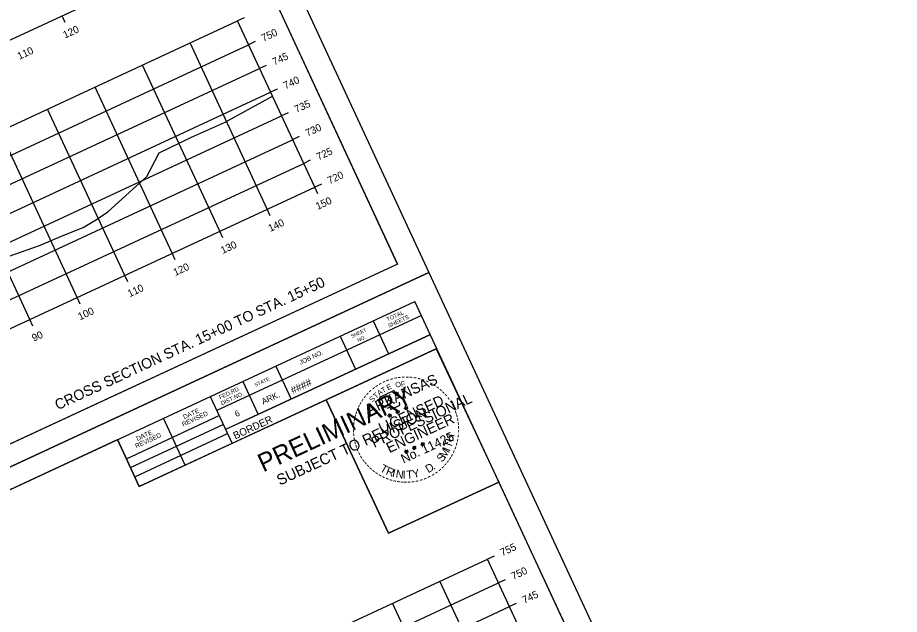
# Model space of a CAD drawing. Extents: x 1354696 to 1366163, y 660729 to 670380.
# Drawn here: x 1358996.6 to 1359165, y 665980.8 to 666094.8 of the extents above; entities that cross this region are included whole.
import ezdxf

# ---------------------------------------------------------------- set-up
doc = ezdxf.new("R2010")
doc.units = 0
for name, color, linetype in [('R_Axis', 7, 'Continuous'), ('R_Axis Annot', 7, 'Continuous'), ('R_Border', 7, 'Continuous'), ('R_Border PE', 7, 'Continuous'), ('R_Border Prem', 7, 'Continuous'), ('R_Draft', 7, 'Continuous'), ('R_Exist Surface', 7, 'Continuous'), ('R_Grid', 7, 'Continuous'), ('R_No Plot', 7, 'Continuous')]:
    doc.layers.add(name, color=color, linetype=linetype)

msp = doc.modelspace()

# ---------------------------------------------------------------- linework, layer by layer
at = {"layer": 'R_Axis'}
for p, q in [((1358760.18, 665981.39), (1359032.28, 666107.72)), ((1359005.66, 666093.82), (1359005.07, 666095.09)), ((1359039.87, 666094.71), (1359038.6, 666094.12)), ((1359053.34, 666062.37), (1359038.6, 666094.12)), ((1359041.97, 666090.17), (1359040.7, 666089.58)), ((1359044.08, 666085.64), (1359042.81, 666085.05)), ((1359046.18, 666081.1), (1359044.91, 666080.51)), ((1359048.29, 666076.57), (1359047.02, 666075.98)), ((1359050.39, 666072.03), (1359049.12, 666071.44)), ((1359052.5, 666067.5), (1359051.23, 666066.91)), ((1358781.23, 665936.04), (1359053.34, 666062.37)), ((1359054.61, 666062.96), (1359053.34, 666062.37)), ((1359053.93, 666061.1), (1359053.34, 666062.37)), ((1359044.85, 666056.89), (1359044.27, 666058.16)), ((1359035.78, 666052.68), (1359035.2, 666053.95)), ((1359026.71, 666048.47), (1359026.13, 666049.74)), ((1359017.64, 666044.26), (1359017.06, 666045.53)), ((1359008.57, 666040.05), (1359007.98, 666041.32)), ((1358999.5, 666035.84), (1358998.91, 666037.11)), ((1359087.59, 665991.91), (1359086.32, 665991.32)), ((1359101.06, 665959.57), (1359086.32, 665991.32)), ((1359089.7, 665987.37), (1359088.43, 665986.78)), ((1359091.8, 665982.84), (1359090.53, 665982.25))]:
    msp.add_line(p, q, dxfattribs=at)
at = {"layer": 'R_Border'}
for p, q in [((1359069.18, 666047.68), (1358982.66, 666234.03)), ((1359069.18, 666047.68), (1358782.4, 665914.53)), ((1358785.71, 665907.39), (1359072.49, 666040.53)), ((1359159.01, 665854.18), (1359072.49, 666040.53)), ((1359073.73, 666037.87), (1359034.64, 666019.72)), ((1359064.51, 666036.83), (1359067.44, 666030.53)), ((1359073.72, 666037.88), (1359073.72, 666037.88)), ((1359075.42, 666034.24), (1359036.32, 666016.09)), ((1359039.01, 666017.33), (1359075.42, 666034.24)), ((1359058.22, 666033.9), (1359061.14, 666027.61)), ((1359076.65, 666031.57), (1359019.84, 666005.19)), ((1359045.9, 666028.18), (1359048.82, 666021.89)), ((1359039.61, 666025.26), (1359042.53, 666018.97)), ((1359033.4, 666022.38), (1359037.56, 666013.42)), ((1359017.37, 666010.51), (1359035.09, 666018.74)), ((1359028.62, 666009.27), (1359024.46, 666018.23)), ((1359018.16, 666008.82), (1359035.88, 666017.05)), ((1359018.97, 666007.06), (1359036.7, 666015.29)), ((1359019.84, 666005.19), (1359015.68, 666014.15))]:
    msp.add_line(p, q, dxfattribs=at)
at = {"layer": 'R_Border PE'}
for p, q in [((1359070.41, 666020.12), (1359070.66, 666020.19)), ((1359070.41, 666020.12), (1359070.78, 666020.17)), ((1359070.41, 666020.12), (1359070.68, 666020.11)), ((1359070.78, 666020.17), (1359070.62, 666020.5)), ((1359070.62, 666020.5), (1359070.77, 666020.29)), ((1359070.62, 666020.5), (1359070.69, 666020.25)), ((1359070.71, 666019.81), (1359070.78, 666020.17)), ((1359070.71, 666019.81), (1359070.81, 666020.09)), ((1359070.71, 666019.81), (1359070.72, 666020.08)), ((1359071.05, 666020.41), (1359070.78, 666020.17)), ((1359071.1, 666019.99), (1359070.78, 666020.17)), ((1359071.05, 666020.41), (1359070.81, 666020.25)), ((1359071.1, 666019.99), (1359070.81, 666020.09)), ((1359071.1, 666019.99), (1359070.85, 666020.19)), ((1359071.05, 666020.41), (1359070.9, 666020.24)), ((1359067.3, 666018.69), (1359067.54, 666018.75)), ((1359067.3, 666018.69), (1359067.66, 666018.73)), ((1359067.3, 666018.69), (1359067.56, 666018.68)), ((1359067.66, 666018.73), (1359067.5, 666019.06)), ((1359067.5, 666019.06), (1359067.65, 666018.86)), ((1359067.5, 666019.06), (1359067.57, 666018.82)), ((1359067.59, 666018.37), (1359067.66, 666018.73)), ((1359067.59, 666018.37), (1359067.69, 666018.66)), ((1359067.59, 666018.37), (1359067.6, 666018.65)), ((1359067.93, 666018.98), (1359067.66, 666018.73)), ((1359067.98, 666018.55), (1359067.66, 666018.73)), ((1359067.93, 666018.98), (1359067.69, 666018.81)), ((1359067.98, 666018.55), (1359067.69, 666018.66)), ((1359067.98, 666018.55), (1359067.73, 666018.76)), ((1359067.93, 666018.98), (1359067.78, 666018.8)), ((1359068.81, 666019.39), (1359069.06, 666019.46)), ((1359068.81, 666019.39), (1359069.17, 666019.44)), ((1359068.81, 666019.39), (1359069.08, 666019.38)), ((1359069.17, 666019.44), (1359069.02, 666019.77)), ((1359069.02, 666019.77), (1359069.17, 666019.56)), ((1359069.02, 666019.77), (1359069.09, 666019.52)), ((1359069.1, 666019.08), (1359069.17, 666019.44)), ((1359069.1, 666019.08), (1359069.2, 666019.36)), ((1359069.1, 666019.08), (1359069.11, 666019.35)), ((1359069.44, 666019.68), (1359069.17, 666019.44)), ((1359069.49, 666019.26), (1359069.17, 666019.44)), ((1359069.44, 666019.68), (1359069.2, 666019.52)), ((1359069.49, 666019.26), (1359069.21, 666019.36)), ((1359069.49, 666019.26), (1359069.24, 666019.46)), ((1359069.44, 666019.68), (1359069.3, 666019.5)), ((1359073.6, 666013.25), (1359073.85, 666013.32)), ((1359073.6, 666013.25), (1359073.96, 666013.3)), ((1359073.6, 666013.25), (1359073.87, 666013.24)), ((1359073.96, 666013.3), (1359073.81, 666013.63)), ((1359073.81, 666013.63), (1359073.96, 666013.42)), ((1359073.81, 666013.63), (1359073.88, 666013.38)), ((1359073.89, 666012.94), (1359073.96, 666013.3)), ((1359073.89, 666012.94), (1359074, 666013.23)), ((1359073.89, 666012.94), (1359073.91, 666013.21)), ((1359074.23, 666013.55), (1359073.96, 666013.3)), ((1359074.28, 666013.12), (1359073.96, 666013.3)), ((1359074.23, 666013.55), (1359073.99, 666013.38)), ((1359074.28, 666013.12), (1359074, 666013.22)), ((1359074.28, 666013.12), (1359074.04, 666013.33)), ((1359074.23, 666013.55), (1359074.09, 666013.37)), ((1359070.48, 666011.82), (1359070.73, 666011.88)), ((1359070.48, 666011.82), (1359070.84, 666011.86)), ((1359070.48, 666011.82), (1359070.75, 666011.8)), ((1359070.84, 666011.86), (1359070.69, 666012.19)), ((1359070.69, 666012.19), (1359070.84, 666011.99)), ((1359070.69, 666012.19), (1359070.76, 666011.95)), ((1359070.77, 666011.5), (1359070.84, 666011.86)), ((1359070.77, 666011.5), (1359070.88, 666011.79)), ((1359070.77, 666011.5), (1359070.78, 666011.78)), ((1359071.11, 666012.11), (1359070.84, 666011.86)), ((1359071.16, 666011.68), (1359070.84, 666011.86)), ((1359071.11, 666012.11), (1359070.87, 666011.94)), ((1359071.16, 666011.68), (1359070.88, 666011.79)), ((1359071.16, 666011.68), (1359070.92, 666011.89)), ((1359071.11, 666012.11), (1359070.97, 666011.93)), ((1359071.99, 666012.52), (1359072.24, 666012.58)), ((1359071.99, 666012.52), (1359072.36, 666012.56)), ((1359071.99, 666012.52), (1359072.26, 666012.51)), ((1359072.36, 666012.56), (1359072.2, 666012.9)), ((1359072.2, 666012.9), (1359072.35, 666012.69)), ((1359072.2, 666012.9), (1359072.27, 666012.65)), ((1359072.29, 666012.2), (1359072.36, 666012.56)), ((1359072.29, 666012.2), (1359072.39, 666012.49)), ((1359072.29, 666012.2), (1359072.3, 666012.48)), ((1359072.63, 666012.81), (1359072.36, 666012.56)), ((1359072.68, 666012.39), (1359072.36, 666012.56)), ((1359072.63, 666012.81), (1359072.39, 666012.65)), ((1359072.68, 666012.39), (1359072.39, 666012.49)), ((1359072.68, 666012.39), (1359072.43, 666012.59)), ((1359072.63, 666012.81), (1359072.48, 666012.63))]:
    msp.add_line(p, q, dxfattribs=at)
for points in [[(1359069.27, 666022.86), (1359069.28, 666023.18), (1359068.67, 666022.87), (1359068.53, 666023.53), (1359065.7, 666022.22)], [(1359065.7, 666022.22), (1359066.29, 666021.58)], [(1359067.17, 666020.23), (1359067.2, 666020.15), (1359067.72, 666020.37), (1359067.87, 666019.92), (1359069.57, 666020.71), (1359069.52, 666021.28)], [(1359070.62, 666020.5), (1359071.1, 666019.99), (1359070.41, 666020.12), (1359071.05, 666020.41), (1359070.71, 666019.81), (1359070.62, 666020.5)], [(1359067.5, 666019.06), (1359067.98, 666018.55), (1359067.3, 666018.69), (1359067.93, 666018.98), (1359067.59, 666018.37), (1359067.5, 666019.06)], [(1359069.02, 666019.77), (1359069.49, 666019.26), (1359068.81, 666019.39), (1359069.44, 666019.68), (1359069.1, 666019.08), (1359069.02, 666019.77)], [(1359073.81, 666013.63), (1359074.28, 666013.12), (1359073.6, 666013.25), (1359074.23, 666013.55), (1359073.89, 666012.94), (1359073.81, 666013.63)], [(1359070.69, 666012.19), (1359071.16, 666011.68), (1359070.48, 666011.82), (1359071.11, 666012.11), (1359070.77, 666011.5), (1359070.69, 666012.19)], [(1359072.2, 666012.9), (1359072.68, 666012.39), (1359071.99, 666012.52), (1359072.63, 666012.81), (1359072.29, 666012.2), (1359072.2, 666012.9)]]:
    msp.add_lwpolyline(points, dxfattribs=at)
for centre, radius in [((1359070.78, 666020.17), 0.172), ((1359070.78, 666020.17), 0.145), ((1359070.78, 666020.17), 0.116), ((1359070.78, 666020.17), 0.0991), ((1359070.78, 666020.17), 0.0747), ((1359070.78, 666020.17), 0.0495), ((1359070.78, 666020.17), 0.0296), ((1359067.66, 666018.73), 0.172), ((1359067.66, 666018.73), 0.145), ((1359067.66, 666018.73), 0.116), ((1359067.66, 666018.73), 0.0991), ((1359067.66, 666018.73), 0.0747), ((1359067.66, 666018.73), 0.0495), ((1359067.66, 666018.73), 0.0296), ((1359069.17, 666019.43), 0.172), ((1359069.17, 666019.43), 0.145), ((1359069.17, 666019.43), 0.116), ((1359069.17, 666019.43), 0.0991), ((1359069.17, 666019.43), 0.0747), ((1359069.17, 666019.43), 0.0495), ((1359069.17, 666019.43), 0.0296), ((1359073.96, 666013.3), 0.172), ((1359073.96, 666013.3), 0.145), ((1359073.96, 666013.3), 0.116), ((1359073.96, 666013.3), 0.0991), ((1359073.96, 666013.3), 0.0747), ((1359073.96, 666013.3), 0.0495), ((1359073.96, 666013.3), 0.0296), ((1359070.84, 666011.86), 0.172), ((1359070.84, 666011.86), 0.145), ((1359070.84, 666011.86), 0.116), ((1359070.84, 666011.86), 0.0991), ((1359070.84, 666011.86), 0.0747), ((1359070.84, 666011.86), 0.0495), ((1359070.84, 666011.86), 0.0296), ((1359072.36, 666012.56), 0.172), ((1359072.36, 666012.56), 0.145), ((1359072.36, 666012.56), 0.116), ((1359072.36, 666012.56), 0.0991), ((1359072.36, 666012.56), 0.0747), ((1359072.36, 666012.56), 0.0495), ((1359072.36, 666012.56), 0.0296)]:
    msp.add_circle(centre, radius, dxfattribs=at)
at = {"layer": 'R_Exist Surface'}
msp.add_lwpolyline([(1358981.48, 666044.5), (1359000.75, 666051.23), (1359005.43, 666053.2), (1359009.13, 666054.68), (1359011.66, 666056.21), (1359013.82, 666057.64), (1359021.26, 666064.39), (1359023.66, 666068.95), (1359029.78, 666071.91), (1359036.11, 666074.73), (1359045.27, 666079.74)], dxfattribs=at)
at = {"layer": 'R_Grid'}
for p, q in [((1358760.18, 665981.39), (1359032.28, 666107.72)), ((1358766.49, 665967.79), (1359038.6, 666094.12)), ((1359053.34, 666062.37), (1359038.6, 666094.12)), ((1358768.6, 665963.25), (1359040.7, 666089.58)), ((1359044.27, 666058.16), (1359029.53, 666089.91)), ((1359035.2, 666053.95), (1359020.46, 666085.7)), ((1358770.7, 665958.72), (1359042.81, 666085.05)), ((1358772.81, 665954.18), (1359044.91, 666080.51)), ((1359026.13, 666049.74), (1359011.39, 666081.49)), ((1359017.06, 666045.53), (1359002.32, 666077.27)), ((1358774.92, 665949.65), (1359047.02, 666075.98)), ((1359007.98, 666041.32), (1358993.25, 666073.06)), ((1358777.02, 665945.11), (1359049.12, 666071.44)), ((1358998.91, 666037.11), (1358984.18, 666068.85)), ((1358779.13, 665940.58), (1359051.23, 666066.91)), ((1358781.23, 665936.04), (1359053.34, 666062.37)), ((1358814.22, 665864.99), (1359086.32, 665991.32)), ((1359101.06, 665959.57), (1359086.32, 665991.32)), ((1358816.33, 665860.45), (1359088.43, 665986.78)), ((1359091.99, 665955.36), (1359077.25, 665987.11)), ((1359082.92, 665951.15), (1359068.18, 665982.9)), ((1358818.43, 665855.92), (1359090.53, 665982.25))]:
    msp.add_line(p, q, dxfattribs=at)
at = {"layer": 'R_No Plot'}
for p, q in [((1358772.83, 665905.7), (1359075.16, 666046.07)), ((1358772.83, 665905.7), (1359075.16, 666046.07)), ((1359064.37, 666001.11), (1359064.37, 666001.11))]:
    msp.add_line(p, q, dxfattribs=at)
for points in [[(1358682.98, 666099.2), (1358985.33, 666239.57), (1359075.16, 666046.07), (1358772.82, 665905.7)], [(1358908.05, 666199.39), (1358925.84, 666207.65), (1358930, 666198.69), (1358944.62, 666205.48), (1358965.66, 666215.25), (1358977.62, 666189.76), (1358998.67, 666199.53), (1359069.18, 666047.68), (1358782.4, 665914.53), (1358695.88, 666100.89)], [(1358772.82, 665905.7), (1359075.16, 666046.07), (1359165, 665852.57), (1358862.66, 665712.2)], [(1359055.5, 666021.75), (1359076.55, 666031.52), (1359088.51, 666006.03), (1359067.46, 665996.26)], [(1358997.88, 666005.89), (1359015.68, 666014.15), (1359019.84, 666005.19), (1359034.45, 666011.98), (1359055.5, 666021.75), (1359067.46, 665996.26), (1359088.51, 666006.03), (1359159.01, 665854.18), (1358872.23, 665721.03), (1358785.71, 665907.39)]]:
    msp.add_lwpolyline(points, close=True, dxfattribs=at)

# ---------------------------------------------------------------- texts
at = {"layer": 'R_Axis Annot'}
for s, p in [('120', (1359005.64, 666090.73)), ('750', (1359043.54, 666090.13)), ('110', (1358996.93, 666086.68)), ('745', (1359045.64, 666085.59)), ('740', (1359047.75, 666081.06)), ('735', (1359049.85, 666076.52)), ('730', (1359051.96, 666071.99)), ('725', (1359054.06, 666067.45)), ('720', (1359056.17, 666062.92)), ('150', (1359053.91, 666058.01)), ('140', (1359044.84, 666053.8)), ('130', (1359035.77, 666049.59)), ('120', (1359026.7, 666045.38)), ('110', (1359017.99, 666041.33)), ('100', (1359008.51, 666036.93)), ('90', (1358999.7, 666032.84)), ('755', (1359089.16, 665991.86)), ('750', (1359091.26, 665987.33)), ('745', (1359093.37, 665982.79))]:
    msp.add_text(s, height=1.4, rotation=24.9042, dxfattribs=at).set_placement(p)
at = {"layer": 'R_Border'}
for s, height, p in [('TOTAL', 0.782, (1359067.26, 666036.69)), ('SHEETS', 0.782, (1359067.51, 666035.5)), ('SHEET', 0.684, (1359060.44, 666033.53)), ('NO.', 0.684, (1359061.65, 666032.78)), ('JOB NO.', 0.879, (1359050.63, 666028.44)), ('STATE', 0.684, (1359042.03, 666024.23)), ('####', 1.4, (1359049.14, 666022.85)), ('FED.RD.', 0.782, (1359035.28, 666021.84)), ('ARK.', 1.172, (1359043.5, 666020.81)), ('DIST.NO.', 0.782, (1359035.6, 666020.69)), ('DATE', 0.879, (1359028.43, 666018.02)), ('REVISED', 0.879, (1359028.22, 666016.62)), ('BORDER', 1.4, (1359038.16, 666014.17)), ('6', 1.17, (1359038.37, 666018.43)), ('REVISED', 0.879, (1359019.28, 666012.47)), ('DATE', 0.879, (1359019.49, 666013.87))]:
    msp.add_text(s, height=height, rotation=24.9042, dxfattribs=at).set_placement(p)
at = {"layer": 'R_Border PE'}
for s, height, rotation, p in [('ARKANSAS', 2, 24.9042, (1359063.81, 666018.82)), ('-', 1.6, 30.801, (1359065.83, 666024.09)), ('-', 1.6, 25.0904, (1359066.5, 666024.48)), ('-', 1.6, 22.6472, (1359067.16, 666024.77)), ('-', 1.6, 17.0659, (1359067.86, 666025.03)), ('-', 1.6, 12.1091, (1359068.56, 666025.23)), ('O', 1, 15.3557, (1359068.88, 666024.05)), ('-', 1.6, 7.2404, (1359069.2, 666025.36)), ('F', 1, 4.9748, (1359069.84, 666024.25)), ('-', 1.6, 2.7593, (1359069.96, 666025.47)), ('-', 1.6, 359.0253, (1359070.65, 666025.49)), ('-', 1.6, 354.5451, (1359071.29, 666025.48)), ('-', 1.6, 350.7668, (1359072.03, 666025.42)), ('-', 1.6, 345.4339, (1359072.76, 666025.29)), ('-', 1.6, 340.4828, (1359073.51, 666025.1)), ('-', 1.6, 334.7839, (1359074.26, 666024.84)), ('-', 1.6, 331.5563, (1359074.99, 666024.51)), ('-', 1.6, 44.0802, (1359064.09, 666022.72)), ('-', 1.6, 38.5343, (1359064.67, 666023.25)), ('T', 1, 41.3078, (1359065.03, 666021.92)), ('-', 1.6, 35.1235, (1359065.21, 666023.68)), ('A', 1, 36.1173, (1359065.68, 666022.5)), ('T', 1, 30.9269, (1359066.38, 666023)), ('E', 1, 25.7365, (1359067.33, 666023.57)), ('-', 1.4, 328.5795, (1359075.67, 666024.2)), ('-', 1.6, 324.5725, (1359076.21, 666023.79)), ('-', 1.6, 319.567, (1359076.76, 666023.37)), ('-', 1.6, 315.477, (1359077.24, 666022.95)), ('-', 1.6, 58.9677, (1359062.8, 666021.06)), ('-', 1.6, 53.696, (1359063.19, 666021.65)), ('-', 1.6, 49.2114, (1359063.63, 666022.2)), ('S', 1, 46.4982, (1359064.34, 666021.24)), ('PROFESSIONAL', 2, 24.9042, (1359064.7, 666012.56)), ('LICENSED', 2, 24.9042, (1359066.1, 666015.31)), ('-', 1.6, 310.0274, (1359077.69, 666022.53)), ('-', 1.6, 305.4535, (1359078.19, 666021.94)), ('-', 1.6, 301.5003, (1359078.66, 666021.31)), ('-', 1.6, 67.8664, (1359061.95, 666019.36)), ('-', 1.6, 63.8548, (1359062.17, 666019.92)), ('-', 1.6, 61.1359, (1359062.44, 666020.46)), ('DWB', 0.01, 24.9042, (1359070.77, 666020.16)), ('-', 1.6, 299.2343, (1359079.02, 666020.68)), ('-', 1.6, 294.8448, (1359079.31, 666020.12)), ('-', 1.6, 79.1366, (1359061.45, 666017.44)), ('-', 1.6, 75.5183, (1359061.59, 666018.13)), ('-', 1.6, 73.3272, (1359061.75, 666018.74)), ('ENGINEER', 2, 24.9042, (1359067.58, 666011.55)), ('DWB', 0.01, 24.9042, (1359067.65, 666018.72)), ('DWB', 0.01, 24.9042, (1359069.16, 666019.43)), ('-', 1.6, 288.4214, (1359079.58, 666019.51)), ('-', 1.6, 285.8995, (1359079.79, 666018.89)), ('-', 1.6, 280.6668, (1359079.97, 666018.22)), ('-', 1.6, 87.7755, (1359061.35, 666016.13)), ('-', 1.6, 82.9748, (1359061.38, 666016.82)), ('-', 1.6, 277.7723, (1359080.11, 666017.5)), ('-', 1.6, 272.7928, (1359080.19, 666016.79)), ('-', 1.6, 92.6784, (1359061.38, 666015.47)), ('-', 1.6, 97.2986, (1359061.44, 666014.81)), ('No. 11425', 1.757, 24.9042, (1359070.3, 666009.56)), ('H', 1.54, 79.513, (1359079.79, 666013.67)), ('-', 1.6, 263.9754, (1359080.18, 666015.26)), ('-', 1.6, 269.5239, (1359080.22, 666016.11)), ('-', 1.6, 100.3651, (1359061.56, 666014.08)), ('-', 1.6, 106.1054, (1359061.74, 666013.37)), ('-', 1.6, 110.0905, (1359061.97, 666012.72)), ('DWB', 0.01, 24.9042, (1359073.95, 666013.29)), ('T', 1.54, 71.5486, (1359079.38, 666012.44)), ('-', 1.6, 256.1579, (1359079.94, 666013.81)), ('-', 1.6, 258.7494, (1359080.09, 666014.5)), ('-', 1.6, 113.9664, (1359062.24, 666012.07)), ('-', 1.6, 119.1, (1359062.58, 666011.43)), ('DWB', 0.01, 24.9042, (1359070.83, 666011.85)), ('DWB', 0.01, 24.9042, (1359072.35, 666012.55)), ('S', 1.54, 51.8354, (1359077.68, 666009.74)), ('M', 1.54, 57.5605, (1359078.27, 666010.46)), ('I', 1.54, 67.0178, (1359079.08, 666011.77)), ('-', 1.6, 240.6405, (1359079.18, 666011.75)), ('-', 1.6, 245.9893, (1359079.48, 666012.41)), ('-', 1.6, 250.6695, (1359079.74, 666013.09)), ('-', 1.6, 123.8521, (1359062.92, 666010.85)), ('-', 1.6, 126.6191, (1359063.35, 666010.24)), ('-', 1.6, 130.362, (1359063.75, 666009.77)), ('-', 1.6, 232.261, (1359078.5, 666010.63)), ('-', 1.6, 237.1533, (1359078.86, 666011.18)), ('-', 1.6, 133.9916, (1359064.21, 666009.29)), ('-', 1.6, 138.9685, (1359064.69, 666008.86)), ('-', 1.6, 140.633, (1359065.23, 666008.42)), ('T', 1.54, 330.9447, (1359065.67, 666008.18)), ('R', 1.54, 338.9091, (1359066.81, 666007.55)), ('I', 1.54, 346.8735, (1359068.01, 666007.08)), ('N', 1.54, 351.4044, (1359068.73, 666006.9)), ('I', 1.54, 0.2645, (1359070.15, 666006.69)), ('T', 1.54, 4.7953, (1359070.89, 666006.67)), ('Y', 1.54, 12.7597, (1359072.18, 666006.78)), ('D', 1.54, 31.3011, (1359075.04, 666007.71)), ('.', 1.54, 38.6683, (1359076.07, 666008.33)), ('-', 1.6, 216.1899, (1359076.53, 666008.57)), ('-', 1.6, 220.3785, (1359077.11, 666009.06)), ('-', 1.6, 225.6226, (1359077.62, 666009.57)), ('-', 1.6, 229.1558, (1359078.07, 666010.08)), ('-', 1.6, 145.3513, (1359065.8, 666008.04)), ('-', 1.6, 150.7976, (1359066.4, 666007.7)), ('-', 1.6, 155.6223, (1359067.05, 666007.4)), ('-', 1.6, 159.128, (1359067.75, 666007.12)), ('-', 1.6, 163.838, (1359068.42, 666006.92)), ('-', 1.6, 169.5505, (1359069.1, 666006.79)), ('-', 1.6, 192.4597, (1359073.11, 666006.91)), ('-', 1.6, 198.0196, (1359073.85, 666007.14)), ('-', 1.6, 201.4224, (1359074.55, 666007.41)), ('-', 1.6, 206.4959, (1359075.22, 666007.74)), ('-', 1.6, 210.7208, (1359075.92, 666008.15)), ('-', 1.6, 172.9939, (1359069.76, 666006.69)), ('-', 1.6, 176.4746, (1359070.43, 666006.64)), ('-', 1.6, 179.5044, (1359071, 666006.63)), ('-', 1.6, 183.4654, (1359071.68, 666006.66)), ('-', 1.6, 187.7024, (1359072.39, 666006.76))]:
    msp.add_text(s, height=height, rotation=rotation, dxfattribs=at).set_placement(p)
at = {"layer": 'R_Border Prem'}
for s, height, p in [('PRELIMINARY', 3.5, (1359043.5, 666007.87)), ('SUBJECT TO REVISION', 2.0751, (1359046.67, 666005.34)), ('DWB', 0.01, (1359043.4, 666009.86))]:
    msp.add_text(s, height=height, rotation=24.9042, dxfattribs=at).set_placement(p)
at = {"layer": 'R_Draft'}
msp.add_text('CROSS SECTION STA. 15+00 TO STA. 15+50', height=2, rotation=24.9042, dxfattribs=at).set_placement((1359004.27, 666019.75))

doc.saveas('drawing.dxf')
